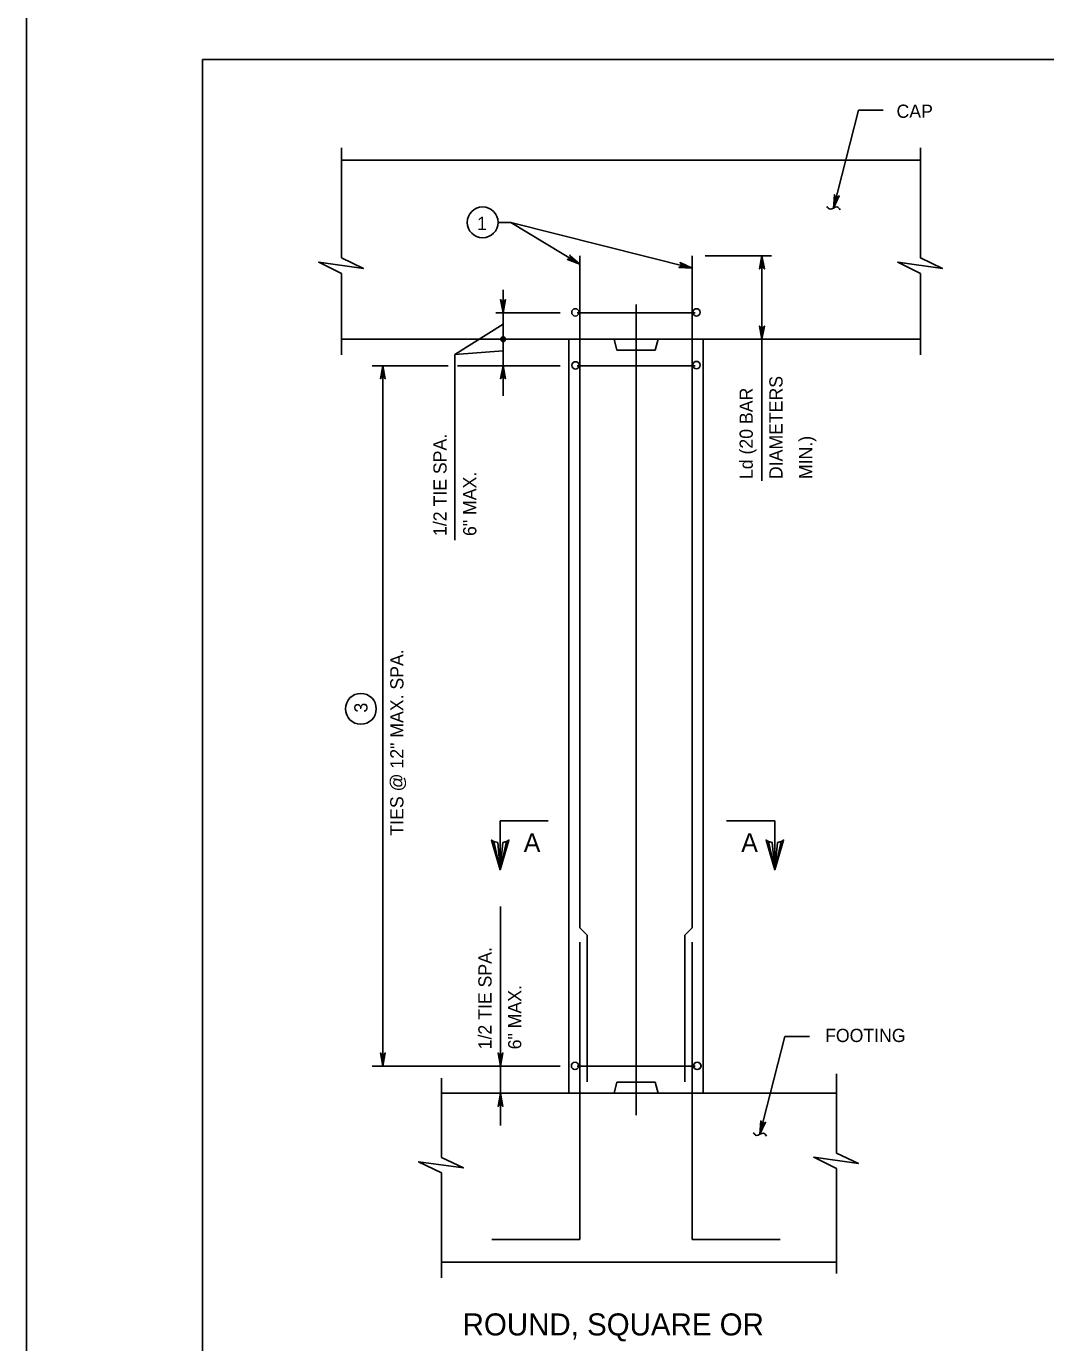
# Model space of a CAD drawing. Extents: x 646165 to 651486, y 296916 to 299292.
# Drawn here: x 648107.6 to 648338.9, y 297797.9 to 298096.8 of the extents above; entities that cross this region are included whole.
import ezdxf

# ---------------------------------------------------------------- set-up
doc = ezdxf.new("R2010")
doc.units = 0
for name, color, linetype in [('1', 7, 'Continuous'), ('2', 7, 'Continuous'), ('50', 7, 'Continuous'), ('51', 7, 'Continuous'), ('52', 7, 'Continuous'), ('53', 7, 'Continuous'), ('54', 7, 'Continuous'), ('57', 7, 'Continuous'), ('PLT-BNDY', 7, 'Continuous')]:
    doc.layers.add(name, color=color, linetype=linetype)

msp = doc.modelspace()

# ---------------------------------------------------------------- linework, layer by layer
at = {"layer": '1'}
for p, q in [((648215.1, 297916.37), (648226.02, 297916.37)), ((648215.1, 297905.3), (648215.1, 297916.37)), ((648277.41, 297916.37), (648266.49, 297916.37)), ((648277.41, 297905.3), (648277.41, 297916.37))]:
    msp.add_line(p, q, dxfattribs=at)
for points in [[(648216.57, 297911.72), (648215.72, 297911.48), (648215.1, 297905.3), (648216.57, 297911.72), (648217.08, 297912.05), (648215.1, 297905.3), (648214.54, 297911.47), (648213.7, 297911.7), (648215.1, 297905.3), (648213.15, 297912.05), (648213.7, 297911.7)], [(648278.89, 297911.72), (648278.04, 297911.48), (648277.41, 297905.3), (648278.89, 297911.72), (648279.4, 297912.05), (648277.41, 297905.3), (648276.86, 297911.47), (648276.02, 297911.7), (648277.41, 297905.3), (648275.46, 297912.05), (648276.02, 297911.7)]]:
    msp.add_lwpolyline(points, dxfattribs=at)
at = {"layer": '2'}
for p, q in [((648147.59, 297525.25), (648147.59, 298089.25)), ((648147.59, 298089.25), (648933.59, 298089.25))]:
    msp.add_line(p, q, dxfattribs=at)
at = {"layer": '50'}
msp.add_line((648245.94, 298033.64), (648245.94, 297849.57), dxfattribs=at)
at = {"layer": '51'}
for p, q in [((648179.12, 298066.39), (648310.48, 298066.39)), ((648179.12, 298025.72), (648310.48, 298025.72)), ((648230.71, 298025.72), (648230.71, 297854.57)), ((648240.94, 298025.72), (648241.58, 298023.22)), ((648241.58, 298023.22), (648250.3, 298023.22)), ((648250.94, 298025.72), (648250.3, 298023.22)), ((648261.17, 298025.72), (648261.17, 297854.57)), ((648240.94, 297854.57), (648241.58, 297857.07)), ((648241.58, 297857.07), (648250.3, 297857.07)), ((648250.94, 297854.57), (648250.3, 297857.07)), ((648201.79, 297854.57), (648291.45, 297854.57)), ((648201.79, 297816.24), (648291.45, 297816.24))]:
    msp.add_line(p, q, dxfattribs=at)
at = {"layer": '52'}
for p, q in [((648296.41, 298077.74), (648290.75, 298055.5)), ((648296.41, 298077.74), (648301.99, 298077.74)), ((648179.12, 298069.14), (648179.12, 298044.17)), ((648310.48, 298069.14), (648310.48, 298044.15)), ((648214.63, 298052.24), (648217.49, 298052.24)), ((648217.49, 298052.24), (648258.67, 298041.84)), ((648217.49, 298052.24), (648233.21, 298042.8)), ((648261.63, 298044.68), (648276.65, 298044.68)), ((648274.51, 298044.68), (648274.51, 297993.6)), ((648179.12, 298040.65), (648179.12, 298022.16)), ((648310.48, 298040.65), (648310.48, 298022.16)), ((648215.77, 298036.97), (648215.77, 298012.85)), ((648204.81, 298022.28), (648215.77, 298029.13)), ((648214.11, 298031.72), (648228.71, 298031.72)), ((648204.81, 298022.28), (648215.77, 298023.12)), ((648204.81, 298022.28), (648204.81, 297980.12)), ((648186.06, 298019.72), (648203.32, 298019.72)), ((648188.48, 298019.72), (648188.48, 297860.73)), ((648205.46, 298019.72), (648228.71, 298019.72)), ((648215.18, 297896.93), (648215.18, 297847.25)), ((648279.71, 297867.48), (648274.05, 297845.24)), ((648279.71, 297867.48), (648285.29, 297867.48)), ((648186.06, 297860.73), (648228.71, 297860.73)), ((648291.45, 297858.97), (648291.45, 297841)), ((648201.79, 297857.96), (648201.79, 297839.99)), ((648201.79, 297836.47), (648201.79, 297812.64)), ((648291.45, 297837.48), (648291.45, 297813.65))]:
    msp.add_line(p, q, dxfattribs=at)
for points in [[(648290.75, 298055.5), (648290.94, 298058.53), (648290.99, 298058.4), (648291.04, 298058.27), (648291.12, 298058.19), (648291.21, 298058.1), (648291.3, 298058.06), (648291.39, 298058.02), (648291.49, 298058.01), (648291.59, 298058), (648291.71, 298058.04), (648291.82, 298058.07), (648291.92, 298058.16), (648292.03, 298058.25), (648290.75, 298055.5), (648291.92, 298058.16), (648291.82, 298058.07), (648290.75, 298055.5), (648291.71, 298058.04), (648291.59, 298058), (648290.75, 298055.5), (648291.49, 298058.01), (648291.39, 298058.02), (648290.75, 298055.5), (648291.3, 298058.06), (648291.21, 298058.1), (648290.75, 298055.5), (648291.12, 298058.19), (648291.04, 298058.27), (648290.75, 298055.5), (648290.99, 298058.4)], [(648179.12, 298040.65), (648173.93, 298043.19), (648184.08, 298041.81), (648179.12, 298044.17)], [(648233.21, 298042.8), (648230.36, 298043.85), (648230.5, 298043.86), (648230.64, 298043.87), (648230.74, 298043.93), (648230.85, 298043.98), (648230.91, 298044.06), (648230.98, 298044.14), (648231.02, 298044.23), (648231.05, 298044.33), (648231.05, 298044.44), (648231.05, 298044.56), (648231, 298044.69), (648230.94, 298044.81), (648233.21, 298042.8), (648231, 298044.69), (648231.05, 298044.56), (648233.21, 298042.8), (648231.05, 298044.44), (648231.05, 298044.33), (648233.21, 298042.8), (648231.02, 298044.23), (648230.98, 298044.14), (648233.21, 298042.8), (648230.91, 298044.06), (648230.85, 298043.98), (648233.21, 298042.8), (648230.74, 298043.93), (648230.64, 298043.87), (648233.21, 298042.8), (648230.5, 298043.86)], [(648274.51, 298044.68), (648275.07, 298041.7), (648274.99, 298041.81), (648274.91, 298041.93), (648274.81, 298041.99), (648274.71, 298042.05), (648274.61, 298042.06), (648274.51, 298042.08), (648274.41, 298042.06), (648274.31, 298042.05), (648274.21, 298041.99), (648274.11, 298041.93), (648274.03, 298041.81), (648273.95, 298041.7), (648274.51, 298044.68), (648274.03, 298041.81), (648274.11, 298041.93), (648274.51, 298044.68), (648274.21, 298041.99), (648274.31, 298042.05), (648274.51, 298044.68), (648274.41, 298042.06), (648274.51, 298042.08), (648274.51, 298044.68), (648274.61, 298042.06), (648274.71, 298042.05), (648274.51, 298044.68), (648274.81, 298041.99), (648274.91, 298041.93), (648274.51, 298044.68), (648274.99, 298041.81)], [(648310.48, 298040.65), (648305.3, 298043.19), (648315.45, 298041.81), (648310.48, 298044.17)], [(648258.67, 298041.84), (648255.65, 298042.03), (648255.78, 298042.08), (648255.91, 298042.13), (648255.99, 298042.21), (648256.07, 298042.29), (648256.11, 298042.38), (648256.15, 298042.48), (648256.16, 298042.58), (648256.17, 298042.68), (648256.14, 298042.79), (648256.1, 298042.9), (648256.01, 298043.01), (648255.92, 298043.11), (648258.67, 298041.84), (648256.01, 298043.01), (648256.1, 298042.9), (648258.67, 298041.84), (648256.14, 298042.79), (648256.17, 298042.68), (648258.67, 298041.84), (648256.16, 298042.58), (648256.15, 298042.48), (648258.67, 298041.84), (648256.11, 298042.38), (648256.07, 298042.29), (648258.67, 298041.84), (648255.99, 298042.21), (648255.91, 298042.13), (648258.67, 298041.84), (648255.78, 298042.08)], [(648215.77, 298031.72), (648215.21, 298034.71), (648215.29, 298034.59), (648215.37, 298034.48), (648215.47, 298034.42), (648215.57, 298034.36), (648215.67, 298034.34), (648215.77, 298034.32), (648215.87, 298034.34), (648215.97, 298034.36), (648216.07, 298034.42), (648216.17, 298034.48), (648216.25, 298034.59), (648216.33, 298034.71), (648215.77, 298031.72), (648216.25, 298034.59), (648216.17, 298034.48), (648215.77, 298031.72), (648216.07, 298034.42), (648215.97, 298034.36), (648215.77, 298031.72), (648215.87, 298034.34), (648215.77, 298034.32), (648215.77, 298031.72), (648215.67, 298034.34), (648215.57, 298034.36), (648215.77, 298031.72), (648215.47, 298034.42), (648215.37, 298034.48), (648215.77, 298031.72), (648215.29, 298034.59)], [(648274.51, 298025.72), (648273.95, 298028.71), (648274.03, 298028.59), (648274.11, 298028.48), (648274.21, 298028.42), (648274.31, 298028.36), (648274.41, 298028.34), (648274.51, 298028.32), (648274.61, 298028.34), (648274.71, 298028.36), (648274.81, 298028.42), (648274.91, 298028.48), (648274.99, 298028.59), (648275.07, 298028.71), (648274.51, 298025.72), (648274.99, 298028.59), (648274.91, 298028.48), (648274.51, 298025.72), (648274.81, 298028.42), (648274.71, 298028.36), (648274.51, 298025.72), (648274.61, 298028.34), (648274.51, 298028.32), (648274.51, 298025.72), (648274.41, 298028.34), (648274.31, 298028.36), (648274.51, 298025.72), (648274.21, 298028.42), (648274.11, 298028.48), (648274.51, 298025.72), (648274.03, 298028.59)], [(648188.48, 298019.72), (648189.04, 298016.74), (648188.96, 298016.86), (648188.88, 298016.97), (648188.78, 298017.03), (648188.68, 298017.09), (648188.58, 298017.11), (648188.48, 298017.12), (648188.38, 298017.11), (648188.28, 298017.09), (648188.18, 298017.03), (648188.08, 298016.97), (648188, 298016.86), (648187.92, 298016.74), (648188.48, 298019.72), (648188, 298016.86), (648188.08, 298016.97), (648188.48, 298019.72), (648188.18, 298017.03), (648188.28, 298017.09), (648188.48, 298019.72), (648188.38, 298017.11), (648188.48, 298017.12), (648188.48, 298019.72), (648188.58, 298017.11), (648188.68, 298017.09), (648188.48, 298019.72), (648188.78, 298017.03), (648188.88, 298016.97), (648188.48, 298019.72), (648188.96, 298016.86)], [(648215.77, 298019.72), (648216.33, 298016.74), (648216.25, 298016.86), (648216.17, 298016.97), (648216.07, 298017.03), (648215.97, 298017.09), (648215.87, 298017.11), (648215.77, 298017.12), (648215.67, 298017.11), (648215.57, 298017.09), (648215.47, 298017.03), (648215.37, 298016.97), (648215.29, 298016.86), (648215.21, 298016.74), (648215.77, 298019.72), (648215.29, 298016.86), (648215.37, 298016.97), (648215.77, 298019.72), (648215.47, 298017.03), (648215.57, 298017.09), (648215.77, 298019.72), (648215.67, 298017.11), (648215.77, 298017.12), (648215.77, 298019.72), (648215.87, 298017.11), (648215.97, 298017.09), (648215.77, 298019.72), (648216.07, 298017.03), (648216.17, 298016.97), (648215.77, 298019.72), (648216.25, 298016.86)], [(648188.48, 297860.73), (648187.92, 297863.71), (648188, 297863.59), (648188.08, 297863.48), (648188.18, 297863.42), (648188.28, 297863.36), (648188.38, 297863.34), (648188.48, 297863.33), (648188.58, 297863.34), (648188.68, 297863.36), (648188.78, 297863.42), (648188.88, 297863.48), (648188.96, 297863.59), (648189.04, 297863.71), (648188.48, 297860.73), (648188.96, 297863.59), (648188.88, 297863.48), (648188.48, 297860.73), (648188.78, 297863.42), (648188.68, 297863.36), (648188.48, 297860.73), (648188.58, 297863.34), (648188.48, 297863.33), (648188.48, 297860.73), (648188.38, 297863.34), (648188.28, 297863.36), (648188.48, 297860.73), (648188.18, 297863.42), (648188.08, 297863.48), (648188.48, 297860.73), (648188, 297863.59)], [(648215.18, 297860.73), (648214.62, 297863.71), (648214.7, 297863.59), (648214.78, 297863.48), (648214.88, 297863.42), (648214.98, 297863.36), (648215.08, 297863.34), (648215.18, 297863.33), (648215.28, 297863.34), (648215.38, 297863.36), (648215.48, 297863.42), (648215.58, 297863.48), (648215.66, 297863.59), (648215.74, 297863.71), (648215.18, 297860.73), (648215.66, 297863.59), (648215.58, 297863.48), (648215.18, 297860.73), (648215.48, 297863.42), (648215.38, 297863.36), (648215.18, 297860.73), (648215.28, 297863.34), (648215.18, 297863.33), (648215.18, 297860.73), (648215.08, 297863.34), (648214.98, 297863.36), (648215.18, 297860.73), (648214.88, 297863.42), (648214.78, 297863.48), (648215.18, 297860.73), (648214.7, 297863.59)], [(648215.18, 297854.57), (648215.74, 297851.59), (648215.66, 297851.7), (648215.58, 297851.82), (648215.48, 297851.88), (648215.38, 297851.93), (648215.28, 297851.95), (648215.18, 297851.97), (648215.08, 297851.95), (648214.98, 297851.93), (648214.88, 297851.88), (648214.78, 297851.82), (648214.7, 297851.7), (648214.62, 297851.59), (648215.18, 297854.57), (648214.7, 297851.7), (648214.78, 297851.82), (648215.18, 297854.57), (648214.88, 297851.88), (648214.98, 297851.93), (648215.18, 297854.57), (648215.08, 297851.95), (648215.18, 297851.97), (648215.18, 297854.57), (648215.28, 297851.95), (648215.38, 297851.93), (648215.18, 297854.57), (648215.48, 297851.88), (648215.58, 297851.82), (648215.18, 297854.57), (648215.66, 297851.7)], [(648274.05, 297845.24), (648274.25, 297848.27), (648274.3, 297848.14), (648274.34, 297848.01), (648274.43, 297847.93), (648274.51, 297847.85), (648274.6, 297847.8), (648274.69, 297847.76), (648274.79, 297847.76), (648274.9, 297847.75), (648275.01, 297847.78), (648275.12, 297847.81), (648275.22, 297847.9), (648275.33, 297848), (648274.05, 297845.24), (648275.22, 297847.9), (648275.12, 297847.81), (648274.05, 297845.24), (648275.01, 297847.78), (648274.9, 297847.75), (648274.05, 297845.24), (648274.79, 297847.76), (648274.69, 297847.76), (648274.05, 297845.24), (648274.6, 297847.8), (648274.51, 297847.85), (648274.05, 297845.24), (648274.43, 297847.93), (648274.34, 297848.01), (648274.05, 297845.24), (648274.3, 297848.14)], [(648291.45, 297837.48), (648286.26, 297840.02), (648296.41, 297838.64), (648291.45, 297841)], [(648201.79, 297836.47), (648196.6, 297839.01), (648206.75, 297837.63), (648201.79, 297839.99)]]:
    msp.add_lwpolyline(points, dxfattribs=at)
for centre, radius in [((648211.13, 298052.24), 3.5), ((648215.77, 298025.72), 0.533), ((648215.77, 298025.72), 0.267), ((648183.5, 297941.83), 3.5)]:
    msp.add_circle(centre, radius, dxfattribs=at)
for points in [[(648292.25, 298055.08), (648291.53, 298055.75), (648289.96, 298055.25), (648289.24, 298055.86)], [(648275.56, 297844.83), (648274.83, 297845.49), (648273.26, 297845), (648272.54, 297845.61)]]:
    msp.add_spline(points, degree=3, dxfattribs=at)
at = {"layer": '54'}
for p, q in [((648233.21, 298044.68), (648233.21, 297892.14)), ((648258.67, 298044.68), (648258.67, 297892.14)), ((648232.54, 298031.72), (648259.34, 298031.72)), ((648232.54, 298019.72), (648259.34, 298019.72)), ((648234.87, 297890.47), (648233.21, 297892.14)), ((648257.01, 297890.47), (648258.67, 297892.14)), ((648233.21, 297888.88), (648233.21, 297821.35)), ((648234.87, 297890.47), (648234.87, 297857.14)), ((648257.01, 297890.47), (648257.01, 297857.14)), ((648258.67, 297888.88), (648258.67, 297821.35)), ((648232.54, 297860.73), (648259.34, 297860.73)), ((648213.21, 297821.35), (648233.21, 297821.35)), ((648258.67, 297821.35), (648278.67, 297821.35))]:
    msp.add_line(p, q, dxfattribs=at)
at = {"layer": '57'}
for centre in [(648232.17, 298031.82), (648259.65, 298031.82), (648232.21, 298019.79), (648259.65, 298019.86), (648232.09, 297860.77), (648259.8, 297860.77), (648259.84, 297860.77)]:
    msp.add_circle(centre, 0.837, dxfattribs=at)
at = {"layer": 'PLT-BNDY'}
msp.add_lwpolyline([(648107.59, 298104.25), (648948.59, 298104.25), (648948.59, 297510.25), (648107.59, 297510.25)], close=True, dxfattribs=at)

# ---------------------------------------------------------------- texts
at = {"layer": '1'}
for p in [(648220.45, 297909.35), (648269.81, 297909.35)]:
    msp.add_text('A', height=4.23, dxfattribs=at).set_placement(p)
at = {"layer": '53'}
for s, height, p in [('CAP', 3, (648305.04, 298075.98)), ('1', 3, (648209.87, 298050.53)), ('FOOTING', 3, (648288.83, 297866.19)), ('ROUND, SQUARE OR ', 5, (648206.59, 297799.59))]:
    msp.add_text(s, height=height, dxfattribs=at).set_placement(p)
for s, p in [('DIAMETERS', (648279.18, 297993.98)), ('Ld (20 BAR ', (648272.43, 297993.98)), ('1/2 TIE SPA.', (648202.95, 297981.06)), ('MIN.)', (648285.93, 297993.98)), ('6" MAX.', (648209.7, 297981.06)), ('TIES @ 12" MAX. SPA.', (648193.16, 297913.05)), ('3', (648185, 297940.98)), ('1/2 TIE SPA.', (648213.15, 297864.54)), ('6" MAX.', (648219.9, 297864.54))]:
    msp.add_text(s, height=3, rotation=90, dxfattribs=at).set_placement(p)

doc.saveas('drawing.dxf')
